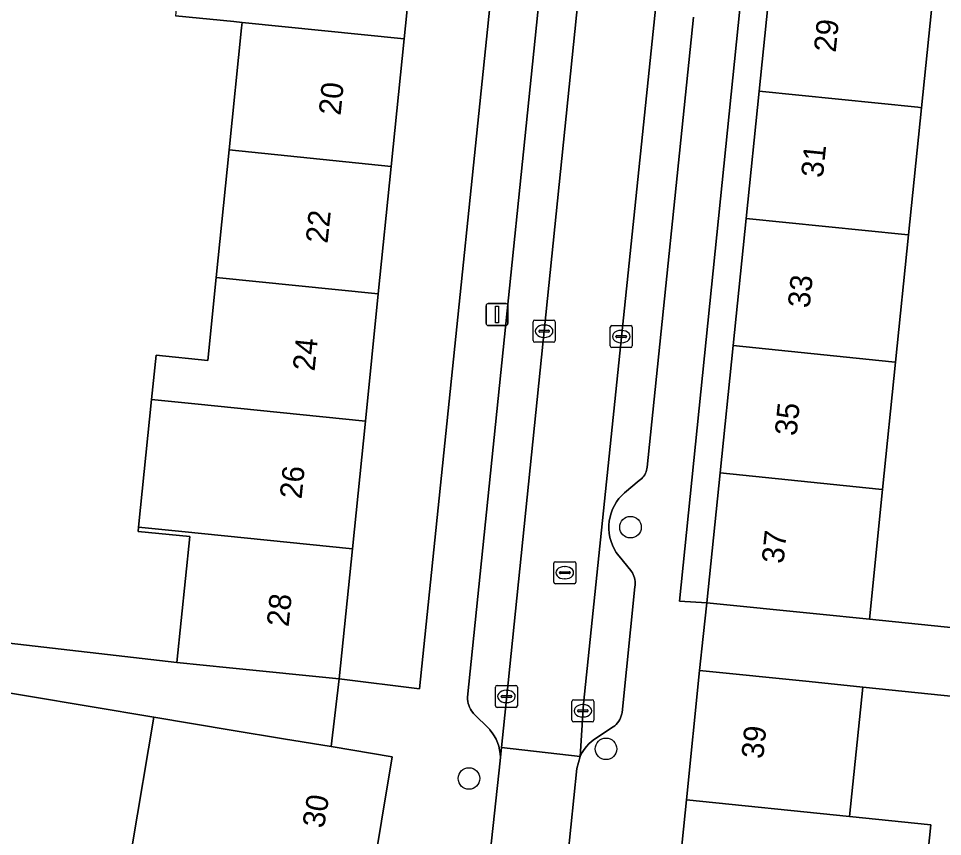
# Model space of a CAD drawing. Extents: x 160856 to 161310, y 384024 to 384878.
# Drawn here: x 161157.14 to 161199.07, y 384521.71 to 384558.85 of the extents above; entities that cross this region are included whole.
import ezdxf

# ---------------------------------------------------------------- set-up
doc = ezdxf.new("R2010")
doc.units = 0
for name, color, linetype in [('IMGEO_Boom', 7, 'Continuous'), ('IMGEO_Erf', 7, 'Continuous'), ('IMGEO_Kolk', 7, 'Continuous'), ('IMGEO_Lichtmast', 7, 'Continuous'), ('IMGEO_Pand', 7, 'Continuous'), ('IMGEO_Pand_nummerreeks', 7, 'Continuous'), ('IMGEO_Parkeervlak_open', 7, 'Continuous'), ('IMGEO_Rijbaan_lokaal_open', 7, 'Continuous'), ('IMGEO_Rioolput', 7, 'Continuous'), ('IMGEO_Voetpad_open', 7, 'Continuous')]:
    doc.layers.add(name, color=color, linetype=linetype)

msp = doc.modelspace()

# ---------------------------------------------------------------- linework, layer by layer
at = {"layer": 'IMGEO_Boom'}
for centre in [(161184.912, 384535.755), (161183.802, 384525.691), (161177.583, 384524.347)]:
    msp.add_circle(centre, 0.489, dxfattribs=at)
at = {"layer": 'IMGEO_Erf'}
for points in [[(161179.952, 384610.13), (161179.352, 384604.223), (161178.763, 384598.436), (161178.175, 384592.649), (161177.587, 384586.862), (161176.998, 384581.074), (161176.41, 384575.287), (161175.822, 384569.5), (161175.234, 384563.713), (161174.645, 384557.925), (161174.057, 384552.138), (161173.469, 384546.351), (161172.881, 384540.564), (161172.292, 384534.776), (161171.692, 384528.87), (161175.337, 384528.423), (161183.719, 384609.738)], [(161191.34, 384561.331), (161191.929, 384567.109), (161192.519, 384572.886), (161193.108, 384578.663), (161193.709, 384584.558), (161192.466, 384584.685), (161187.135, 384532.404), (161188.382, 384532.327), (161188.983, 384538.222), (161189.573, 384544), (161190.162, 384549.777), (161190.751, 384555.554)]]:
    msp.add_lwpolyline(points, close=True, dxfattribs=at)
for points in [[(161198.712, 384560.579), (161198.122, 384554.802), (161197.533, 384549.025), (161196.944, 384543.248), (161196.355, 384537.47), (161195.754, 384531.575), (161210.945, 384530.022), (161211.113, 384532.169), (161207.991, 384532.451), (161208.332, 384536.226), (161211.409, 384535.947), (161211.532, 384535.936), (161211.789, 384538.778), (161208.586, 384539.029), (161208.858, 384542.031), (161209.342, 384547.819), (161208.572, 384547.898), (161208.732, 384549.47), (161209.771, 384550.16), (161210.057, 384553.584), (161210.396, 384557.64), (161213.484, 384557.505), (161213.957, 384561.189)], [(161148.694, 384531.411), (161164.334, 384529.618), (161164.914, 384535.328), (161162.57, 384535.566), (161162.59, 384535.762), (161163.178, 384541.55), (161163.383, 384543.562), (161165.727, 384543.324), (161166.111, 384547.099), (161166.699, 384552.886), (161167.263, 384558.427), (161167.288, 384558.673), (161166.911, 384558.711), (161164.259, 384558.98)], [(161144.28, 384482.884), (161157.474, 384480.784), (161159.147, 384480.487), (161160.043, 384485.859), (161160.122, 384486.333), (161161.071, 384492.061), (161162.021, 384497.789), (161162.388, 384500), (161162.971, 384503.516), (161163.921, 384509.244), (161164.87, 384514.972), (161161.357, 384515.554), (161162.307, 384521.282), (161163.276, 384527.128), (161148.815, 384529.545)], [(161210.071, 384527.002), (161195.459, 384528.498), (161194.858, 384522.617), (161198.543, 384522.24), (161197.954, 384516.48), (161194.269, 384516.857), (161193.68, 384511.097), (161193.091, 384505.336), (161192.545, 384500), (161192.489, 384499.455), (161191.919, 384493.88), (161195.296, 384493.535), (161194.687, 384487.586), (161191.311, 384487.931), (161190.714, 384482.088), (161190.139, 384476.467), (161192.888, 384476.186), (161192.628, 384473.649), (161189.88, 384473.93), (161189.545, 384470.658), (161189.071, 384468.147), (161197.078, 384464.867), (161198.267, 384468.313), (161202.662, 384466.796)]]:
    msp.add_lwpolyline(points, dxfattribs=at)
at = {"layer": 'IMGEO_Kolk'}
for p, q in [((161180.495, 384544.229), (161180.495, 384545.081)), ((161180.57, 384545.155), (161181.422, 384545.155)), ((161180.983, 384544.935), (161181.008, 384544.935)), ((161181.496, 384545.081), (161181.496, 384544.229)), ((161180.754, 384544.649), (161180.754, 384544.661)), ((161181.192, 384544.612), (161180.794, 384544.612)), ((161180.797, 384544.698), (161181.195, 384544.698)), ((161181.238, 384544.661), (161181.238, 384544.649)), ((161183.996, 384543.983), (161183.996, 384544.835)), ((161184.071, 384544.909), (161184.923, 384544.909)), ((161184.484, 384544.689), (161184.509, 384544.689)), ((161184.997, 384544.835), (161184.997, 384543.983)), ((161181.422, 384544.155), (161180.57, 384544.155)), ((161181.006, 384544.375), (161180.981, 384544.375)), ((161184.255, 384544.403), (161184.255, 384544.415)), ((161184.693, 384544.366), (161184.295, 384544.366)), ((161184.298, 384544.452), (161184.696, 384544.452)), ((161184.507, 384544.129), (161184.482, 384544.129)), ((161184.739, 384544.415), (161184.739, 384544.403)), ((161184.923, 384543.909), (161184.071, 384543.909)), ((161178.859, 384528.571), (161179.711, 384528.571)), ((161178.784, 384527.645), (161178.784, 384528.497)), ((161179.272, 384528.351), (161179.297, 384528.351)), ((161179.785, 384528.497), (161179.785, 384527.645)), ((161179.043, 384528.065), (161179.043, 384528.077)), ((161179.481, 384528.028), (161179.083, 384528.028)), ((161179.086, 384528.114), (161179.484, 384528.114)), ((161179.295, 384527.791), (161179.27, 384527.791)), ((161179.527, 384528.077), (161179.527, 384528.065)), ((161182.254, 384526.993), (161182.254, 384527.845)), ((161182.329, 384527.919), (161183.181, 384527.919)), ((161183.255, 384527.845), (161183.255, 384526.993)), ((161179.711, 384527.571), (161178.859, 384527.571)), ((161182.513, 384527.413), (161182.513, 384527.425)), ((161182.951, 384527.376), (161182.553, 384527.376)), ((161182.556, 384527.462), (161182.954, 384527.462)), ((161182.742, 384527.699), (161182.767, 384527.699)), ((161182.997, 384527.425), (161182.997, 384527.413)), ((161183.181, 384526.919), (161182.329, 384526.919)), ((161182.765, 384527.139), (161182.74, 384527.139))]:
    msp.add_line(p, q, dxfattribs=at)
for points in [[(161180.495, 384544.229), (161180.495, 384545.081)], [(161180.57, 384545.155), (161181.422, 384545.155)], [(161181.496, 384545.081), (161181.496, 384544.229)], [(161183.996, 384543.983), (161183.996, 384544.835)], [(161184.071, 384544.909), (161184.923, 384544.909)], [(161184.997, 384544.835), (161184.997, 384543.983)], [(161181.422, 384544.155), (161180.57, 384544.155)], [(161184.923, 384543.909), (161184.071, 384543.909)], [(161178.859, 384528.571), (161179.711, 384528.571)], [(161178.784, 384527.645), (161178.784, 384528.497)], [(161179.785, 384528.497), (161179.785, 384527.645)], [(161182.254, 384526.993), (161182.254, 384527.845)], [(161182.329, 384527.919), (161183.181, 384527.919)], [(161183.255, 384527.845), (161183.255, 384526.993)], [(161179.711, 384527.571), (161178.859, 384527.571)], [(161183.181, 384526.919), (161182.329, 384526.919)]]:
    msp.add_lwpolyline(points, dxfattribs=at)
for centre, radius, start, end in [((161180.572, 384545.079), 0.0765, 91.552, 178.448), ((161180.572, 384545.079), 0.0765, 91.552, 178.448), ((161181.42, 384545.079), 0.0765, 1.552, 88.448), ((161181.42, 384545.079), 0.0765, 1.552, 88.448), ((161180.794, 384544.658), 0.0403, 85.8775, 175.7526), ((161180.791, 384544.648), 0.0366, 178.938, 274.7102), ((161181.195, 384544.655), 0.043, 264.8664, 352.4533), ((161181.199, 384544.66), 0.0386, 1.7309, 96.639), ((161184.073, 384544.833), 0.0765, 91.552, 178.448), ((161184.073, 384544.833), 0.0765, 91.552, 178.448), ((161184.921, 384544.833), 0.0765, 1.552, 88.448), ((161184.921, 384544.833), 0.0765, 1.552, 88.448), ((161180.572, 384544.231), 0.0765, 181.552, 268.448), ((161180.572, 384544.231), 0.0765, 181.552, 268.448), ((161181.42, 384544.231), 0.0765, 271.552, 358.448), ((161181.42, 384544.231), 0.0765, 271.552, 358.448), ((161184.295, 384544.412), 0.0403, 85.8775, 175.7526), ((161184.292, 384544.402), 0.0366, 178.938, 274.7102), ((161184.696, 384544.409), 0.043, 264.8664, 352.4533), ((161184.7, 384544.414), 0.0386, 1.7309, 96.639), ((161184.073, 384543.985), 0.0765, 181.552, 268.448), ((161184.073, 384543.985), 0.0765, 181.552, 268.448), ((161184.921, 384543.985), 0.0765, 271.552, 358.448), ((161184.921, 384543.985), 0.0765, 271.552, 358.448), ((161178.861, 384528.495), 0.0765, 91.552, 178.448), ((161178.861, 384528.495), 0.0765, 91.552, 178.448), ((161179.709, 384528.495), 0.0765, 1.552, 88.448), ((161179.709, 384528.495), 0.0765, 1.552, 88.448), ((161179.083, 384528.074), 0.0403, 85.8775, 175.7526), ((161179.08, 384528.064), 0.0366, 178.938, 274.7102), ((161179.484, 384528.071), 0.043, 264.8664, 352.4533), ((161179.488, 384528.076), 0.0386, 1.7309, 96.639), ((161182.331, 384527.843), 0.0765, 91.552, 178.448), ((161182.331, 384527.843), 0.0765, 91.552, 178.448), ((161183.179, 384527.843), 0.0765, 1.552, 88.448), ((161183.179, 384527.843), 0.0765, 1.552, 88.448), ((161178.861, 384527.647), 0.0765, 181.552, 268.448), ((161178.861, 384527.647), 0.0765, 181.552, 268.448), ((161179.709, 384527.647), 0.0765, 271.552, 358.448), ((161179.709, 384527.647), 0.0765, 271.552, 358.448), ((161182.553, 384527.422), 0.0403, 85.8775, 175.7526), ((161182.55, 384527.412), 0.0366, 178.938, 274.7102), ((161182.954, 384527.419), 0.043, 264.8664, 352.4533), ((161182.958, 384527.424), 0.0386, 1.7309, 96.639), ((161182.331, 384526.995), 0.0765, 181.552, 268.448), ((161182.331, 384526.995), 0.0765, 181.552, 268.448), ((161183.179, 384526.995), 0.0765, 271.552, 358.448), ((161183.179, 384526.995), 0.0765, 271.552, 358.448)]:
    msp.add_arc(centre, radius, start, end, dxfattribs=at)
for centre, major_axis, ratio, start_param, end_param in [((161180.982, 384544.655), (-0.387, 0.002), 0.722429, 4.712389, 7.853982), ((161181.007, 384544.655), (-0.39, 0.002), 0.717154, 1.570796, 4.712389), ((161184.483, 384544.409), (-0.387, 0.002), 0.722429, 4.712389, 7.853982), ((161184.508, 384544.409), (-0.39, 0.002), 0.717154, 1.570796, 4.712389), ((161179.271, 384528.071), (-0.387, 0.002), 0.722429, 4.712389, 7.853982), ((161179.296, 384528.071), (-0.39, 0.002), 0.717154, 1.570796, 4.712389), ((161182.741, 384527.419), (-0.387, 0.002), 0.722429, 4.712389, 7.853982), ((161182.766, 384527.419), (-0.39, 0.002), 0.717154, 1.570796, 4.712389)]:
    msp.add_ellipse(centre, major_axis=major_axis, ratio=ratio, start_param=start_param, end_param=end_param, dxfattribs=at)
at = {"layer": 'IMGEO_Lichtmast'}
for p, q in [((161178.361, 384545.009), (161178.361, 384545.809)), ((161178.361, 384545.809), (161178.361, 384545.009)), ((161178.461, 384545.909), (161179.251, 384545.909)), ((161179.251, 384545.909), (161178.461, 384545.909)), ((161179.351, 384545.809), (161179.351, 384545.009)), ((161179.351, 384545.009), (161179.351, 384545.809)), ((161179.251, 384544.909), (161178.461, 384544.909)), ((161178.461, 384544.909), (161179.251, 384544.909))]:
    msp.add_line(p, q, dxfattribs=at)
msp.add_lwpolyline([(161178.781, 384545.784), (161178.931, 384545.784), (161178.931, 384545.034), (161178.781, 384545.034), (161178.781, 384545.784)], dxfattribs=at)
for centre, start, end in [((161178.461, 384545.809), 90, 180), ((161178.461, 384545.809), 90, 180), ((161179.251, 384545.809), 0, 90), ((161179.251, 384545.809), 360, 90), ((161178.461, 384545.009), 180, 270), ((161178.461, 384545.009), 180, 270), ((161179.251, 384545.009), 270, 0), ((161179.251, 384545.009), 270, 0)]:
    msp.add_arc(centre, 0.1, start, end, dxfattribs=at)
at = {"layer": 'IMGEO_Pand'}
for points in [[(161175.234, 384563.713), (161167.876, 384564.461), (161167.858, 384564.283), (161164.83, 384564.59), (161164.259, 384558.98), (161166.911, 384558.711), (161167.288, 384558.673), (161174.645, 384557.925)], [(161191.34, 384561.331), (161190.751, 384555.554), (161197.953, 384554.819), (161198.122, 384554.802), (161198.712, 384560.579), (161198.543, 384560.596)], [(161174.645, 384557.925), (161167.288, 384558.673), (161167.263, 384558.427), (161166.699, 384552.886), (161174.057, 384552.138)], [(161190.162, 384549.777), (161197.364, 384549.042), (161197.533, 384549.025), (161198.122, 384554.802), (161197.953, 384554.819), (161190.751, 384555.554)], [(161173.469, 384546.351), (161174.057, 384552.138), (161166.699, 384552.886), (161166.111, 384547.099)], [(161196.944, 384543.248), (161197.533, 384549.025), (161197.364, 384549.042), (161190.162, 384549.777), (161189.573, 384544), (161196.774, 384543.265)], [(161173.469, 384546.351), (161166.111, 384547.099), (161165.727, 384543.324), (161163.383, 384543.562), (161163.178, 384541.55), (161165.146, 384541.35), (161172.881, 384540.564)], [(161196.944, 384543.248), (161196.774, 384543.265), (161189.573, 384544), (161188.983, 384538.222), (161196.184, 384537.487), (161196.355, 384537.47)], [(161163.178, 384541.55), (161162.59, 384535.762), (161164.557, 384535.562), (161172.292, 384534.776), (161172.881, 384540.564), (161165.146, 384541.35)], [(161188.983, 384538.222), (161188.382, 384532.327), (161193.357, 384531.82), (161195.754, 384531.575), (161196.355, 384537.47), (161196.184, 384537.487)], [(161172.292, 384534.776), (161164.557, 384535.562), (161162.59, 384535.762), (161162.57, 384535.566), (161164.914, 384535.328), (161164.334, 384529.618), (161166.718, 384529.376), (161171.692, 384528.87)], [(161187.451, 384523.374), (161194.858, 384522.617), (161195.459, 384528.498), (161193.027, 384528.747), (161188.052, 384529.256)], [(161174.099, 384525.334), (161171.326, 384525.794), (161169.167, 384526.152), (161166.789, 384526.546), (161163.276, 384527.128), (161162.307, 384521.282), (161165.82, 384520.7), (161173.13, 384519.488)], [(161187.451, 384523.374), (161186.862, 384517.614), (161194.269, 384516.857), (161197.954, 384516.48), (161198.543, 384522.24), (161194.858, 384522.617)]]:
    msp.add_lwpolyline(points, close=True, dxfattribs=at)
at = {"layer": 'IMGEO_Parkeervlak_open'}
for points in [[(161181.919, 384570.937), (161177.513, 384528.033), (161177.515, 384527.941), (161177.526, 384527.849), (161177.544, 384527.758), (161177.571, 384527.67), (161177.606, 384527.584), (161177.648, 384527.501), (161177.697, 384527.423), (161177.753, 384527.349), (161177.795, 384527.302), (161178.509, 384526.58), (161178.535, 384526.551), (161178.641, 384526.42), (161178.735, 384526.28), (161178.816, 384526.133), (161178.884, 384525.978), (161178.937, 384525.819), (161178.976, 384525.655), (161179.001, 384525.488), (161179.01, 384525.32), (161179.004, 384525.152), (161179.065, 384525.749), (161179.307, 384528.096), (161186.48, 384598.207)], [(161190.047, 384597.857), (161182.785, 384527.736), (161182.633, 384525.349), (161182.646, 384525.378), (161182.723, 384525.525), (161182.813, 384525.664), (161182.914, 384525.795), (161183.027, 384525.916), (161183.15, 384526.027), (161183.283, 384526.126), (161184.134, 384526.686), (161184.204, 384526.742), (161184.269, 384526.805), (161184.328, 384526.873), (161184.381, 384526.945), (161184.426, 384527.023), (161184.465, 384527.104), (161184.497, 384527.188), (161184.521, 384527.275), (161184.533, 384527.339), (161185.116, 384533.05), (161185.127, 384533.131), (161185.13, 384533.213), (161185.126, 384533.295), (161185.114, 384533.376), (161185.096, 384533.456), (161185.07, 384533.534), (161185.038, 384533.609), (161184.999, 384533.681), (161184.953, 384533.75), (161184.923, 384533.789), (161184.393, 384534.438), (161184.378, 384534.457), (161184.269, 384534.609), (161184.175, 384534.77), (161184.095, 384534.938), (161184.03, 384535.113), (161183.982, 384535.294), (161183.949, 384535.478), (161183.933, 384535.664), (161183.934, 384535.85), (161183.952, 384536.036), (161183.986, 384536.22), (161184.036, 384536.4), (161184.103, 384536.574), (161184.184, 384536.742), (161184.28, 384536.902), (161184.391, 384537.053), (161184.514, 384537.193), (161184.649, 384537.322), (161185.313, 384537.875), (161185.371, 384537.918), (161185.425, 384537.967), (161185.474, 384538.02), (161185.519, 384538.077), (161185.558, 384538.138), (161185.592, 384538.202), (161185.619, 384538.269), (161185.641, 384538.338), (161185.656, 384538.408), (161185.665, 384538.48), (161187.774, 384558.918)]]:
    msp.add_lwpolyline(points, dxfattribs=at)
at = {"layer": 'IMGEO_Rijbaan_lokaal_open'}
for points in [[(161179.065, 384525.749), (161182.633, 384525.349), (161182.785, 384527.736), (161190.047, 384597.857), (161186.48, 384598.207), (161179.307, 384528.096)], [(161178.551, 384520.962), (161178.506, 384520.519), (161182.004, 384520.149), (161182.07, 384520.801), (161182.485, 384524.807), (161182.633, 384525.349), (161179.065, 384525.749), (161179.004, 384525.152)]]:
    msp.add_lwpolyline(points, close=True, dxfattribs=at)
at = {"layer": 'IMGEO_Rioolput'}
for p, q in [((161181.432, 384533.264), (161181.432, 384534.116)), ((161181.507, 384534.19), (161182.359, 384534.19)), ((161182.433, 384534.116), (161182.433, 384533.264)), ((161181.691, 384533.684), (161181.691, 384533.696)), ((161182.129, 384533.647), (161181.731, 384533.647)), ((161181.734, 384533.733), (161182.132, 384533.733)), ((161181.92, 384533.97), (161181.945, 384533.97)), ((161182.175, 384533.696), (161182.175, 384533.684)), ((161182.359, 384533.19), (161181.507, 384533.19)), ((161181.943, 384533.41), (161181.918, 384533.41))]:
    msp.add_line(p, q, dxfattribs=at)
for points in [[(161181.432, 384533.264), (161181.432, 384534.116)], [(161181.507, 384534.19), (161182.359, 384534.19)], [(161182.433, 384534.116), (161182.433, 384533.264)], [(161182.359, 384533.19), (161181.507, 384533.19)]]:
    msp.add_lwpolyline(points, dxfattribs=at)
for centre, radius, start, end in [((161181.509, 384534.114), 0.0765, 91.552, 178.448), ((161181.509, 384534.114), 0.0765, 91.552, 178.448), ((161182.357, 384534.114), 0.0765, 1.552, 88.448), ((161182.357, 384534.114), 0.0765, 1.552, 88.448), ((161181.731, 384533.693), 0.0403, 85.8775, 175.7526), ((161181.728, 384533.683), 0.0366, 178.938, 274.7102), ((161182.132, 384533.69), 0.043, 264.8664, 352.4533), ((161182.136, 384533.695), 0.0386, 1.7309, 96.639), ((161181.509, 384533.266), 0.0765, 181.552, 268.448), ((161181.509, 384533.266), 0.0765, 181.552, 268.448), ((161182.357, 384533.266), 0.0765, 271.552, 358.448), ((161182.357, 384533.266), 0.0765, 271.552, 358.448)]:
    msp.add_arc(centre, radius, start, end, dxfattribs=at)
for centre, major_axis, ratio, start_param, end_param in [((161181.919, 384533.69), (-0.387, 0.002), 0.722429, 4.712389, 7.853982), ((161181.944, 384533.69), (-0.39, 0.002), 0.717154, 1.570796, 4.712389)]:
    msp.add_ellipse(centre, major_axis=major_axis, ratio=ratio, start_param=start_param, end_param=end_param, dxfattribs=at)
at = {"layer": 'IMGEO_Voetpad_open'}
for points in [[(161187.451, 384523.374), (161188.052, 384529.256), (161188.217, 384530.792), (161188.382, 384532.327), (161187.135, 384532.404), (161192.466, 384584.685), (161192.741, 384587.382), (161198.667, 384645.49), (161198.83, 384647.087), (161199.176, 384649.88), (161200.035, 384658.689), (161200.2, 384660.38), (161200.356, 384661.902), (161201.118, 384669.343), (161197.468, 384669.832)], [(161183.719, 384609.738), (161175.337, 384528.423), (161171.692, 384528.87), (161171.326, 384525.794), (161174.099, 384525.334), (161173.13, 384519.488)], [(161178.551, 384520.962), (161179.004, 384525.152), (161179.01, 384525.32), (161179.001, 384525.488), (161178.976, 384525.655), (161178.937, 384525.819), (161178.884, 384525.978), (161178.816, 384526.133), (161178.735, 384526.28), (161178.641, 384526.42), (161178.535, 384526.551), (161178.509, 384526.58), (161177.795, 384527.302), (161177.753, 384527.349), (161177.697, 384527.423), (161177.648, 384527.501), (161177.606, 384527.584), (161177.571, 384527.67), (161177.544, 384527.758), (161177.526, 384527.849), (161177.515, 384527.941), (161177.513, 384528.033), (161181.919, 384570.937)], [(161187.774, 384558.918), (161185.665, 384538.48), (161185.656, 384538.408), (161185.641, 384538.338), (161185.619, 384538.269), (161185.592, 384538.202), (161185.558, 384538.138), (161185.519, 384538.077), (161185.474, 384538.02), (161185.425, 384537.967), (161185.371, 384537.918), (161185.313, 384537.875), (161184.649, 384537.322), (161184.514, 384537.193), (161184.391, 384537.053), (161184.28, 384536.902), (161184.184, 384536.742), (161184.103, 384536.574), (161184.036, 384536.4), (161183.986, 384536.22), (161183.952, 384536.036), (161183.934, 384535.85), (161183.933, 384535.664), (161183.949, 384535.478), (161183.982, 384535.294), (161184.03, 384535.113), (161184.095, 384534.938), (161184.175, 384534.77), (161184.269, 384534.609), (161184.378, 384534.457), (161184.393, 384534.438), (161184.923, 384533.789), (161184.953, 384533.75), (161184.999, 384533.681), (161185.038, 384533.609), (161185.07, 384533.534), (161185.096, 384533.456), (161185.114, 384533.376), (161185.126, 384533.295), (161185.13, 384533.213), (161185.127, 384533.131), (161185.116, 384533.05), (161184.533, 384527.339), (161184.521, 384527.275), (161184.497, 384527.188), (161184.465, 384527.104), (161184.426, 384527.023), (161184.381, 384526.945), (161184.328, 384526.873), (161184.269, 384526.805), (161184.204, 384526.742), (161184.134, 384526.686), (161183.283, 384526.126), (161183.15, 384526.027), (161183.027, 384525.916), (161182.914, 384525.795), (161182.813, 384525.664), (161182.723, 384525.525), (161182.646, 384525.378), (161182.633, 384525.349), (161182.485, 384524.807), (161182.07, 384520.801)], [(161210.945, 384530.022), (161195.754, 384531.575), (161193.357, 384531.82), (161188.382, 384532.327), (161188.217, 384530.792), (161188.052, 384529.256), (161193.027, 384528.747), (161195.459, 384528.498), (161210.071, 384527.002)], [(161186.862, 384517.614), (161187.451, 384523.374)]]:
    msp.add_lwpolyline(points, dxfattribs=at)
msp.add_lwpolyline([(161166.718, 384529.376), (161164.334, 384529.618), (161148.694, 384531.411), (161147.778, 384531.516), (161147.595, 384529.749), (161148.815, 384529.545), (161163.276, 384527.128), (161166.789, 384526.546), (161169.167, 384526.152), (161171.326, 384525.794), (161171.692, 384528.87)], close=True, dxfattribs=at)

# ---------------------------------------------------------------- texts
at = {"layer": 'IMGEO_Pand_nummerreeks'}
for s, rotation, p in [('29', 84.1766, (161194.225, 384557.287)), ('20', 84.1961, (161171.756, 384554.425)), ('31', 84.1766, (161193.644, 384551.596)), ('22', 84.1959, (161171.166, 384548.614)), ('33', 84.1766, (161193.041, 384545.68)), ('24', 84.1959, (161170.576, 384542.813)), ('35', 84.1766, (161192.449, 384539.877)), ('26', 84.1959, (161169.986, 384537.009)), ('37', 84.1766, (161191.857, 384534.073)), ('28', 84.1959, (161169.396, 384531.207)), ('39', 84.1619, (161190.935, 384525.208)), ('30', 80.5865, (161171.001, 384522.055))]:
    msp.add_text(s, height=1, rotation=rotation, dxfattribs=at).set_placement(p)

doc.saveas('drawing.dxf')
